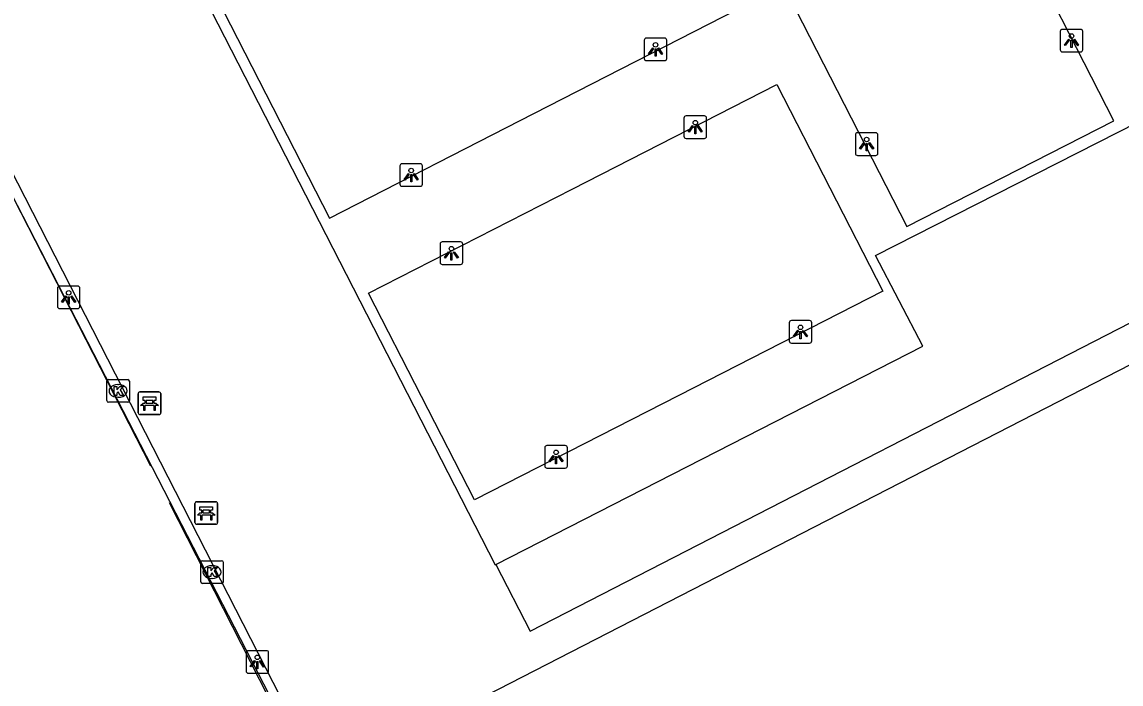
# Model space of a CAD drawing. Extents: x 158838 to 160074, y 386376 to 387776.
# Drawn here: x 159436.45 to 159485.04, y 387358.01 to 387387.26 of the extents above; entities that cross this region are included whole.
import ezdxf

# ---------------------------------------------------------------- set-up
doc = ezdxf.new("R2010")
doc.units = 0
for name, color, linetype in [('IMGEO_Bank', 7, 'Continuous'), ('IMGEO_Hek', 7, 'Continuous'), ('IMGEO_Kolk', 7, 'Continuous'), ('IMGEO_Lichtpunt', 7, 'Continuous'), ('IMGEO_Rijbaan_lokaal_open', 7, 'Continuous'), ('IMGEO_Terreindeel_open', 7, 'Continuous'), ('IMGEO_Voetpad_open', 7, 'Continuous')]:
    doc.layers.add(name, color=color, linetype=linetype)

msp = doc.modelspace()

# ---------------------------------------------------------------- linework, layer by layer
at = {"layer": 'IMGEO_Bank'}
for p, q in [((159441.591, 387369.991), (159441.591, 387370.832)), ((159441.591, 387370.832), (159441.591, 387369.991)), ((159441.666, 387370.916), (159442.507, 387370.916)), ((159442.507, 387370.916), (159441.666, 387370.916)), ((159441.9, 387370.422), (159441.9, 387370.528)), ((159441.944, 387370.528), (159441.944, 387370.422)), ((159442.232, 387370.534), (159441.95, 387370.534)), ((159442.238, 387370.422), (159442.238, 387370.528)), ((159442.282, 387370.528), (159442.282, 387370.422)), ((159442.591, 387370.841), (159442.591, 387370)), ((159442.591, 387370), (159442.591, 387370.841)), ((159442.288, 387370.314), (159441.895, 387370.314)), ((159441.95, 387370.416), (159442.232, 387370.416)), ((159442.516, 387369.916), (159441.675, 387369.916)), ((159441.675, 387369.916), (159442.516, 387369.916)), ((159444.101, 387365.141), (159444.101, 387365.982)), ((159444.101, 387365.982), (159444.101, 387365.141)), ((159444.176, 387366.066), (159445.017, 387366.066)), ((159445.017, 387366.066), (159444.176, 387366.066)), ((159444.41, 387365.572), (159444.41, 387365.678)), ((159444.454, 387365.678), (159444.454, 387365.572)), ((159444.742, 387365.684), (159444.46, 387365.684)), ((159444.748, 387365.572), (159444.748, 387365.678)), ((159444.792, 387365.678), (159444.792, 387365.572)), ((159445.101, 387365.991), (159445.101, 387365.15)), ((159445.101, 387365.15), (159445.101, 387365.991)), ((159444.798, 387365.464), (159444.405, 387365.464)), ((159444.46, 387365.566), (159444.742, 387365.566)), ((159445.026, 387365.066), (159444.185, 387365.066)), ((159444.185, 387365.066), (159445.026, 387365.066))]:
    msp.add_line(p, q, dxfattribs=at)
for points in [[(159441.894, 387370.534), (159441.808, 387370.534), (159441.808, 387370.695), (159442.371, 387370.695), (159442.371, 387370.534), (159442.288, 387370.534)], [(159441.838, 387370.314), (159441.696, 387370.314), (159441.808, 387370.416), (159441.894, 387370.416)], [(159441.888, 387370.307), (159441.888, 387370.1), (159441.845, 387370.1), (159441.845, 387370.307)], [(159442.288, 387370.416), (159442.371, 387370.416), (159442.483, 387370.314), (159442.344, 387370.314)], [(159442.338, 387370.307), (159442.338, 387370.1), (159442.294, 387370.1), (159442.294, 387370.307)], [(159444.404, 387365.684), (159444.318, 387365.684), (159444.318, 387365.845), (159444.881, 387365.845), (159444.881, 387365.684), (159444.798, 387365.684)], [(159444.348, 387365.464), (159444.206, 387365.464), (159444.318, 387365.566), (159444.404, 387365.566)], [(159444.398, 387365.457), (159444.398, 387365.25), (159444.355, 387365.25), (159444.355, 387365.457)], [(159444.798, 387365.566), (159444.881, 387365.566), (159444.993, 387365.464), (159444.854, 387365.464)], [(159444.848, 387365.457), (159444.848, 387365.25), (159444.804, 387365.25), (159444.804, 387365.457)]]:
    msp.add_lwpolyline(points, dxfattribs=at)
for centre, radius, start, end in [((159441.669, 387370.838), 0.0779, 92.4484, 184.2845), ((159441.669, 387370.838), 0.0779, 92.4484, 184.2845), ((159441.893, 387370.527), 0.00671, 2.8957, 87.1043), ((159441.95, 387370.527), 0.00671, 92.8957, 177.1043), ((159442.232, 387370.527), 0.00671, 2.8957, 87.1043), ((159442.289, 387370.527), 0.00671, 92.8957, 177.1043), ((159442.513, 387370.838), 0.0779, 2.4484, 94.2845), ((159442.513, 387370.838), 0.0779, 2.4484, 94.2845), ((159441.669, 387369.994), 0.0779, 182.4484, 274.2845), ((159441.669, 387369.994), 0.0779, 182.4484, 274.2845), ((159441.838, 387370.307), 0.00671, 2.8957, 87.1043), ((159441.895, 387370.307), 0.00671, 92.8957, 177.1043), ((159441.893, 387370.423), 0.00671, 272.8957, 357.1043), ((159441.95, 387370.423), 0.00671, 182.8957, 267.1043), ((159442.232, 387370.423), 0.00671, 272.8957, 357.1043), ((159442.289, 387370.423), 0.00671, 182.8957, 267.1043), ((159442.287, 387370.307), 0.00671, 2.8957, 87.1043), ((159442.344, 387370.307), 0.00671, 92.8957, 177.1043), ((159442.513, 387369.994), 0.0779, 272.4484, 4.2845), ((159442.513, 387369.994), 0.0779, 272.4484, 4.2845), ((159444.179, 387365.988), 0.0779, 92.4484, 184.2845), ((159444.179, 387365.988), 0.0779, 92.4484, 184.2845), ((159444.403, 387365.677), 0.00671, 2.8957, 87.1043), ((159444.46, 387365.677), 0.00671, 92.8957, 177.1043), ((159444.742, 387365.677), 0.00671, 2.8957, 87.1043), ((159444.799, 387365.677), 0.00671, 92.8957, 177.1043), ((159445.023, 387365.988), 0.0779, 2.4484, 94.2845), ((159445.023, 387365.988), 0.0779, 2.4484, 94.2845), ((159444.179, 387365.144), 0.0779, 182.4484, 274.2845), ((159444.179, 387365.144), 0.0779, 182.4484, 274.2845), ((159444.348, 387365.457), 0.00671, 2.8957, 87.1043), ((159444.405, 387365.457), 0.00671, 92.8957, 177.1043), ((159444.403, 387365.573), 0.00671, 272.8957, 357.1043), ((159444.46, 387365.573), 0.00671, 182.8957, 267.1043), ((159444.742, 387365.573), 0.00671, 272.8957, 357.1043), ((159444.799, 387365.573), 0.00671, 182.8957, 267.1043), ((159444.797, 387365.457), 0.00671, 2.8957, 87.1043), ((159444.854, 387365.457), 0.00671, 92.8957, 177.1043), ((159445.023, 387365.144), 0.0779, 272.4484, 4.2845), ((159445.023, 387365.144), 0.0779, 272.4484, 4.2845)]:
    msp.add_arc(centre, radius, start, end, dxfattribs=at)
at = {"layer": 'IMGEO_Hek'}
for points in [[(159434.168, 387383.192), (159442.132, 387367.655)], [(159487.627, 387373.23), (159456.956, 387357.487), (159465.044, 387341.751)], [(159442.959, 387366.032), (159450.929, 387350.385)]]:
    msp.add_lwpolyline(points, dxfattribs=at)
at = {"layer": 'IMGEO_Kolk'}
for p, q in [((159440.277, 387371.461), (159441.129, 387371.461)), ((159440.202, 387370.535), (159440.202, 387371.387)), ((159440.69, 387371.241), (159440.715, 387371.241)), ((159441.203, 387371.387), (159441.203, 387370.535)), ((159440.713, 387370.681), (159440.688, 387370.681)), ((159441.129, 387370.461), (159440.277, 387370.461)), ((159444.354, 387362.53), (159444.354, 387363.382)), ((159444.429, 387363.456), (159445.281, 387363.456)), ((159444.842, 387363.236), (159444.867, 387363.236)), ((159445.355, 387363.382), (159445.355, 387362.53)), ((159445.281, 387362.456), (159444.429, 387362.456)), ((159444.865, 387362.676), (159444.84, 387362.676))]:
    msp.add_line(p, q, dxfattribs=at)
for points in [[(159440.277, 387371.461), (159441.129, 387371.461)], [(159440.202, 387370.535), (159440.202, 387371.387)], [(159440.523, 387371.161), (159440.646, 387371.161), (159440.646, 387371.01), (159440.776, 387371.161), (159440.94, 387371.161), (159440.794, 387371.01), (159440.947, 387370.761), (159440.795, 387370.761), (159440.71, 387370.925), (159440.646, 387370.858), (159440.646, 387370.761), (159440.523, 387370.761), (159440.523, 387371.161)], [(159441.203, 387371.387), (159441.203, 387370.535)], [(159441.129, 387370.461), (159440.277, 387370.461)], [(159444.354, 387362.53), (159444.354, 387363.382)], [(159444.429, 387363.456), (159445.281, 387363.456)], [(159445.355, 387363.382), (159445.355, 387362.53)], [(159444.675, 387363.156), (159444.798, 387363.156), (159444.798, 387363.005), (159444.928, 387363.156), (159445.092, 387363.156), (159444.946, 387363.005), (159445.099, 387362.756), (159444.947, 387362.756), (159444.862, 387362.92), (159444.798, 387362.853), (159444.798, 387362.756), (159444.675, 387362.756), (159444.675, 387363.156)], [(159445.281, 387362.456), (159444.429, 387362.456)]]:
    msp.add_lwpolyline(points, dxfattribs=at)
for centre, start, end in [((159440.279, 387371.385), 91.552, 178.448), ((159440.279, 387371.385), 91.552, 178.448), ((159441.127, 387371.385), 1.552, 88.448), ((159441.127, 387371.385), 1.552, 88.448), ((159440.279, 387370.537), 181.552, 268.448), ((159440.279, 387370.537), 181.552, 268.448), ((159441.127, 387370.537), 271.552, 358.448), ((159441.127, 387370.537), 271.552, 358.448), ((159444.431, 387363.38), 91.552, 178.448), ((159444.431, 387363.38), 91.552, 178.448), ((159445.279, 387363.38), 1.552, 88.448), ((159445.279, 387363.38), 1.552, 88.448), ((159444.431, 387362.532), 181.552, 268.448), ((159444.431, 387362.532), 181.552, 268.448), ((159445.279, 387362.532), 271.552, 358.448), ((159445.279, 387362.532), 271.552, 358.448)]:
    msp.add_arc(centre, 0.0765, start, end, dxfattribs=at)
for centre, major_axis, ratio, start_param, end_param in [((159440.689, 387370.961), (-0.387, 0.002), 0.722429, 4.712389, 7.853982), ((159440.714, 387370.961), (-0.39, 0.002), 0.717154, 1.570796, 4.712389), ((159444.841, 387362.956), (-0.387, 0.002), 0.722429, 4.712389, 7.853982), ((159444.866, 387362.956), (-0.39, 0.002), 0.717154, 1.570796, 4.712389)]:
    msp.add_ellipse(centre, major_axis=major_axis, ratio=ratio, start_param=start_param, end_param=end_param, dxfattribs=at)
at = {"layer": 'IMGEO_Lichtpunt'}
for p, q in [((159464.867, 387386.552), (159464.059, 387386.552)), ((159464.867, 387386.552), (159464.059, 387386.552)), ((159482.353, 387386.844), (159482.353, 387386.037)), ((159482.353, 387386.844), (159482.353, 387386.037)), ((159483.255, 387386.939), (159482.447, 387386.939)), ((159483.255, 387386.939), (159482.447, 387386.939)), ((159483.349, 387386.037), (159483.349, 387386.844)), ((159483.349, 387386.037), (159483.349, 387386.844)), ((159463.965, 387386.457), (159463.965, 387385.65)), ((159463.965, 387386.457), (159463.965, 387385.65)), ((159464.961, 387385.65), (159464.961, 387386.457)), ((159464.961, 387385.65), (159464.961, 387386.457)), ((159464.059, 387385.556), (159464.867, 387385.556)), ((159464.059, 387385.556), (159464.867, 387385.556)), ((159482.447, 387385.943), (159483.255, 387385.943)), ((159482.447, 387385.943), (159483.255, 387385.943)), ((159466.622, 387383.115), (159465.814, 387383.115)), ((159466.622, 387383.115), (159465.814, 387383.115)), ((159465.72, 387383.02), (159465.72, 387382.213)), ((159465.72, 387383.02), (159465.72, 387382.213)), ((159466.716, 387382.213), (159466.716, 387383.02)), ((159466.716, 387382.213), (159466.716, 387383.02)), ((159473.297, 387382.272), (159473.297, 387381.465)), ((159473.297, 387382.272), (159473.297, 387381.465)), ((159474.199, 387382.367), (159473.391, 387382.367)), ((159474.199, 387382.367), (159473.391, 387382.367)), ((159474.293, 387381.465), (159474.293, 387382.272)), ((159474.293, 387381.465), (159474.293, 387382.272)), ((159465.814, 387382.119), (159466.622, 387382.119)), ((159465.814, 387382.119), (159466.622, 387382.119)), ((159473.391, 387381.371), (159474.199, 387381.371)), ((159473.391, 387381.371), (159474.199, 387381.371)), ((159453.162, 387380.904), (159453.162, 387380.097)), ((159453.162, 387380.904), (159453.162, 387380.097)), ((159454.064, 387380.999), (159453.256, 387380.999)), ((159454.064, 387380.999), (159453.256, 387380.999)), ((159454.158, 387380.097), (159454.158, 387380.904)), ((159454.158, 387380.097), (159454.158, 387380.904)), ((159453.256, 387380.003), (159454.064, 387380.003)), ((159453.256, 387380.003), (159454.064, 387380.003)), ((159454.94, 387377.45), (159454.94, 387376.643)), ((159454.94, 387377.45), (159454.94, 387376.643)), ((159455.842, 387377.545), (159455.034, 387377.545)), ((159455.842, 387377.545), (159455.034, 387377.545)), ((159455.936, 387376.643), (159455.936, 387377.45)), ((159455.936, 387376.643), (159455.936, 387377.45)), ((159455.034, 387376.549), (159455.842, 387376.549)), ((159455.034, 387376.549), (159455.842, 387376.549)), ((159438.02, 387375.5), (159438.02, 387374.693)), ((159438.02, 387375.5), (159438.02, 387374.693)), ((159438.922, 387375.595), (159438.114, 387375.595)), ((159438.922, 387375.595), (159438.114, 387375.595)), ((159439.016, 387374.693), (159439.016, 387375.5)), ((159439.016, 387374.693), (159439.016, 387375.5)), ((159438.114, 387374.599), (159438.922, 387374.599)), ((159438.114, 387374.599), (159438.922, 387374.599)), ((159470.372, 387373.974), (159470.372, 387373.167)), ((159470.372, 387373.974), (159470.372, 387373.167)), ((159471.274, 387374.069), (159470.466, 387374.069)), ((159471.274, 387374.069), (159470.466, 387374.069)), ((159471.368, 387373.167), (159471.368, 387373.974)), ((159471.368, 387373.167), (159471.368, 387373.974)), ((159470.466, 387373.073), (159471.274, 387373.073)), ((159470.466, 387373.073), (159471.274, 387373.073)), ((159460.469, 387368.543), (159459.661, 387368.543)), ((159460.469, 387368.543), (159459.661, 387368.543)), ((159459.567, 387368.448), (159459.567, 387367.641)), ((159459.567, 387368.448), (159459.567, 387367.641)), ((159460.563, 387367.641), (159460.563, 387368.448)), ((159460.563, 387367.641), (159460.563, 387368.448)), ((159459.661, 387367.547), (159460.469, 387367.547)), ((159459.661, 387367.547), (159460.469, 387367.547)), ((159446.361, 387359.386), (159446.361, 387358.579)), ((159446.361, 387359.386), (159446.361, 387358.579)), ((159447.263, 387359.481), (159446.455, 387359.481)), ((159447.263, 387359.481), (159446.455, 387359.481)), ((159447.357, 387358.579), (159447.357, 387359.386)), ((159447.357, 387358.579), (159447.357, 387359.386)), ((159446.455, 387358.485), (159447.263, 387358.485)), ((159446.455, 387358.485), (159447.263, 387358.485))]:
    msp.add_line(p, q, dxfattribs=at)
for points in [[(159482.727, 387386.508), (159482.766, 387386.48), (159482.578, 387386.218), (159482.54, 387386.245), (159482.727, 387386.508)], [(159482.939, 387386.48), (159482.977, 387386.507), (159483.164, 387386.245), (159483.125, 387386.217), (159482.939, 387386.48)], [(159464.339, 387386.121), (159464.378, 387386.093), (159464.19, 387385.831), (159464.152, 387385.858), (159464.339, 387386.121)], [(159464.441, 387386.073), (159464.488, 387386.073), (159464.488, 387385.751), (159464.441, 387385.751), (159464.441, 387386.073)], [(159464.551, 387386.093), (159464.589, 387386.12), (159464.776, 387385.858), (159464.737, 387385.83), (159464.551, 387386.093)], [(159482.829, 387386.46), (159482.876, 387386.46), (159482.876, 387386.138), (159482.829, 387386.138), (159482.829, 387386.46)], [(159466.094, 387382.684), (159466.133, 387382.656), (159465.945, 387382.394), (159465.907, 387382.421), (159466.094, 387382.684)], [(159466.196, 387382.636), (159466.243, 387382.636), (159466.243, 387382.314), (159466.196, 387382.314), (159466.196, 387382.636)], [(159466.306, 387382.656), (159466.344, 387382.683), (159466.531, 387382.421), (159466.492, 387382.393), (159466.306, 387382.656)], [(159473.671, 387381.936), (159473.71, 387381.908), (159473.522, 387381.646), (159473.484, 387381.673), (159473.671, 387381.936)], [(159473.773, 387381.888), (159473.82, 387381.888), (159473.82, 387381.566), (159473.773, 387381.566), (159473.773, 387381.888)], [(159473.883, 387381.908), (159473.921, 387381.935), (159474.108, 387381.673), (159474.069, 387381.645), (159473.883, 387381.908)], [(159453.536, 387380.568), (159453.575, 387380.54), (159453.387, 387380.278), (159453.349, 387380.305), (159453.536, 387380.568)], [(159453.638, 387380.52), (159453.685, 387380.52), (159453.685, 387380.198), (159453.638, 387380.198), (159453.638, 387380.52)], [(159453.748, 387380.54), (159453.786, 387380.567), (159453.973, 387380.305), (159453.934, 387380.277), (159453.748, 387380.54)], [(159455.314, 387377.114), (159455.353, 387377.086), (159455.165, 387376.824), (159455.127, 387376.851), (159455.314, 387377.114)], [(159455.416, 387377.066), (159455.463, 387377.066), (159455.463, 387376.744), (159455.416, 387376.744), (159455.416, 387377.066)], [(159455.526, 387377.086), (159455.564, 387377.113), (159455.751, 387376.851), (159455.712, 387376.823), (159455.526, 387377.086)], [(159438.394, 387375.164), (159438.433, 387375.136), (159438.245, 387374.874), (159438.207, 387374.901), (159438.394, 387375.164)], [(159438.496, 387375.116), (159438.543, 387375.116), (159438.543, 387374.794), (159438.496, 387374.794), (159438.496, 387375.116)], [(159438.606, 387375.136), (159438.644, 387375.163), (159438.831, 387374.901), (159438.792, 387374.873), (159438.606, 387375.136)], [(159470.746, 387373.638), (159470.785, 387373.61), (159470.597, 387373.348), (159470.559, 387373.375), (159470.746, 387373.638)], [(159470.848, 387373.59), (159470.895, 387373.59), (159470.895, 387373.268), (159470.848, 387373.268), (159470.848, 387373.59)], [(159470.958, 387373.61), (159470.996, 387373.637), (159471.183, 387373.375), (159471.144, 387373.347), (159470.958, 387373.61)], [(159459.941, 387368.112), (159459.98, 387368.084), (159459.792, 387367.822), (159459.754, 387367.849), (159459.941, 387368.112)], [(159460.043, 387368.064), (159460.09, 387368.064), (159460.09, 387367.742), (159460.043, 387367.742), (159460.043, 387368.064)], [(159460.153, 387368.084), (159460.191, 387368.111), (159460.378, 387367.849), (159460.339, 387367.821), (159460.153, 387368.084)], [(159446.735, 387359.05), (159446.774, 387359.022), (159446.586, 387358.76), (159446.548, 387358.787), (159446.735, 387359.05)], [(159446.837, 387359.002), (159446.884, 387359.002), (159446.884, 387358.68), (159446.837, 387358.68), (159446.837, 387359.002)], [(159446.947, 387359.022), (159446.985, 387359.049), (159447.172, 387358.787), (159447.133, 387358.759), (159446.947, 387359.022)]]:
    msp.add_lwpolyline(points, dxfattribs=at)
for centre in [(159482.852, 387386.642), (159464.464, 387386.255), (159466.219, 387382.818), (159473.796, 387382.07), (159453.661, 387380.702), (159455.439, 387377.248), (159438.519, 387375.298), (159470.871, 387373.772), (159460.066, 387368.246), (159446.86, 387359.184)]:
    msp.add_circle(centre, 0.0994, dxfattribs=at)
for centre, start, end in [((159464.059, 387386.457), 90, 180), ((159464.059, 387386.457), 90, 180), ((159464.867, 387386.457), 0, 90), ((159464.867, 387386.457), 0, 90), ((159482.447, 387386.844), 90, 180), ((159482.447, 387386.844), 90, 180), ((159483.255, 387386.844), 0, 90), ((159483.255, 387386.844), 0, 90), ((159482.447, 387386.037), 180, 270), ((159482.447, 387386.037), 180, 270), ((159483.255, 387386.037), 270, 0), ((159483.255, 387386.037), 270, 360), ((159464.059, 387385.65), 180, 270), ((159464.059, 387385.65), 180, 270), ((159464.867, 387385.65), 270, 0), ((159464.867, 387385.65), 270, 360), ((159465.814, 387383.02), 90, 180), ((159465.814, 387383.02), 90, 180), ((159466.622, 387383.02), 0, 90), ((159466.622, 387383.02), 0, 90), ((159465.814, 387382.213), 180, 270), ((159465.814, 387382.213), 180, 270), ((159466.622, 387382.213), 270, 0), ((159466.622, 387382.213), 270, 360), ((159473.391, 387382.272), 90, 180), ((159473.391, 387382.272), 90, 180), ((159474.199, 387382.272), 0, 90), ((159474.199, 387382.272), 0, 90), ((159473.391, 387381.465), 180, 270), ((159473.391, 387381.465), 180, 270), ((159474.199, 387381.465), 270, 0), ((159474.199, 387381.465), 270, 360), ((159453.256, 387380.904), 90, 180), ((159453.256, 387380.904), 90, 180), ((159454.064, 387380.904), 0, 90), ((159454.064, 387380.904), 0, 90), ((159453.256, 387380.097), 180, 270), ((159453.256, 387380.097), 180, 270), ((159454.064, 387380.097), 270, 0), ((159454.064, 387380.097), 270, 360), ((159455.034, 387377.45), 90, 180), ((159455.034, 387377.45), 90, 180), ((159455.842, 387377.45), 0, 90), ((159455.842, 387377.45), 0, 90), ((159455.034, 387376.643), 180, 270), ((159455.034, 387376.643), 180, 270), ((159455.842, 387376.643), 270, 0), ((159455.842, 387376.643), 270, 360), ((159438.114, 387375.5), 90, 180), ((159438.114, 387375.5), 90, 180), ((159438.922, 387375.5), 0, 90), ((159438.922, 387375.5), 0, 90), ((159438.114, 387374.693), 180, 270), ((159438.114, 387374.693), 180, 270), ((159438.922, 387374.693), 270, 0), ((159438.922, 387374.693), 270, 360), ((159470.466, 387373.974), 90, 180), ((159470.466, 387373.974), 90, 180), ((159471.274, 387373.974), 0, 90), ((159471.274, 387373.974), 0, 90), ((159470.466, 387373.167), 180, 270), ((159470.466, 387373.167), 180, 270), ((159471.274, 387373.167), 270, 0), ((159471.274, 387373.167), 270, 360), ((159459.661, 387368.448), 90, 180), ((159459.661, 387368.448), 90, 180), ((159460.469, 387368.448), 0, 90), ((159460.469, 387368.448), 0, 90), ((159459.661, 387367.641), 180, 270), ((159459.661, 387367.641), 180, 270), ((159460.469, 387367.641), 270, 0), ((159460.469, 387367.641), 270, 360), ((159446.455, 387359.386), 90, 180), ((159446.455, 387359.386), 90, 180), ((159447.263, 387359.386), 0, 90), ((159447.263, 387359.386), 0, 90), ((159446.455, 387358.579), 180, 270), ((159446.455, 387358.579), 180, 270), ((159447.263, 387358.579), 270, 0), ((159447.263, 387358.579), 270, 360)]:
    msp.add_arc(centre, 0.0946, start, end, dxfattribs=at)
at = {"layer": 'IMGEO_Rijbaan_lokaal_open'}
for points in [[(159443.676, 387390.16), (159443.616, 387390.129), (159457.375, 387363.278), (159457.398, 387363.29)], [(159452.218, 387348.975), (159434.583, 387383.399)], [(159457.398, 387363.29), (159458.914, 387360.34), (159490.235, 387376.428)], [(159487.627, 387373.23), (159456.956, 387357.487), (159465.044, 387341.751), (159465.776, 387340.338), (159473.762, 387324.755)]]:
    msp.add_lwpolyline(points, dxfattribs=at)
at = {"layer": 'IMGEO_Terreindeel_open'}
for points in [[(159480.108, 387391.92), (159475.497, 387400.931), (159466.345, 387396.259), (159470.965, 387387.231), (159475.575, 387378.222), (159484.728, 387382.892), (159480.108, 387391.92)], [(159463.423, 387396.962), (159454.384, 387392.348), (159445.369, 387387.746), (159450.046, 387378.598), (159459.079, 387383.217), (159468.096, 387387.827), (159463.423, 387396.962)], [(159460.775, 387379.88), (159469.827, 387384.504), (159474.511, 387375.365), (159465.488, 387370.756), (159456.456, 387366.142), (159451.77, 387375.281), (159460.775, 387379.88)]]:
    msp.add_lwpolyline(points, dxfattribs=at)
at = {"layer": 'IMGEO_Voetpad_open'}
for points in [[(159450.929, 387350.385), (159451.037, 387350.441), (159434.17, 387383.193)], [(159457.398, 387363.29), (159476.285, 387372.944), (159474.193, 387376.945), (159486.69, 387383.297), (159490.235, 387376.428)]]:
    msp.add_lwpolyline(points, dxfattribs=at)

doc.saveas('drawing.dxf')
